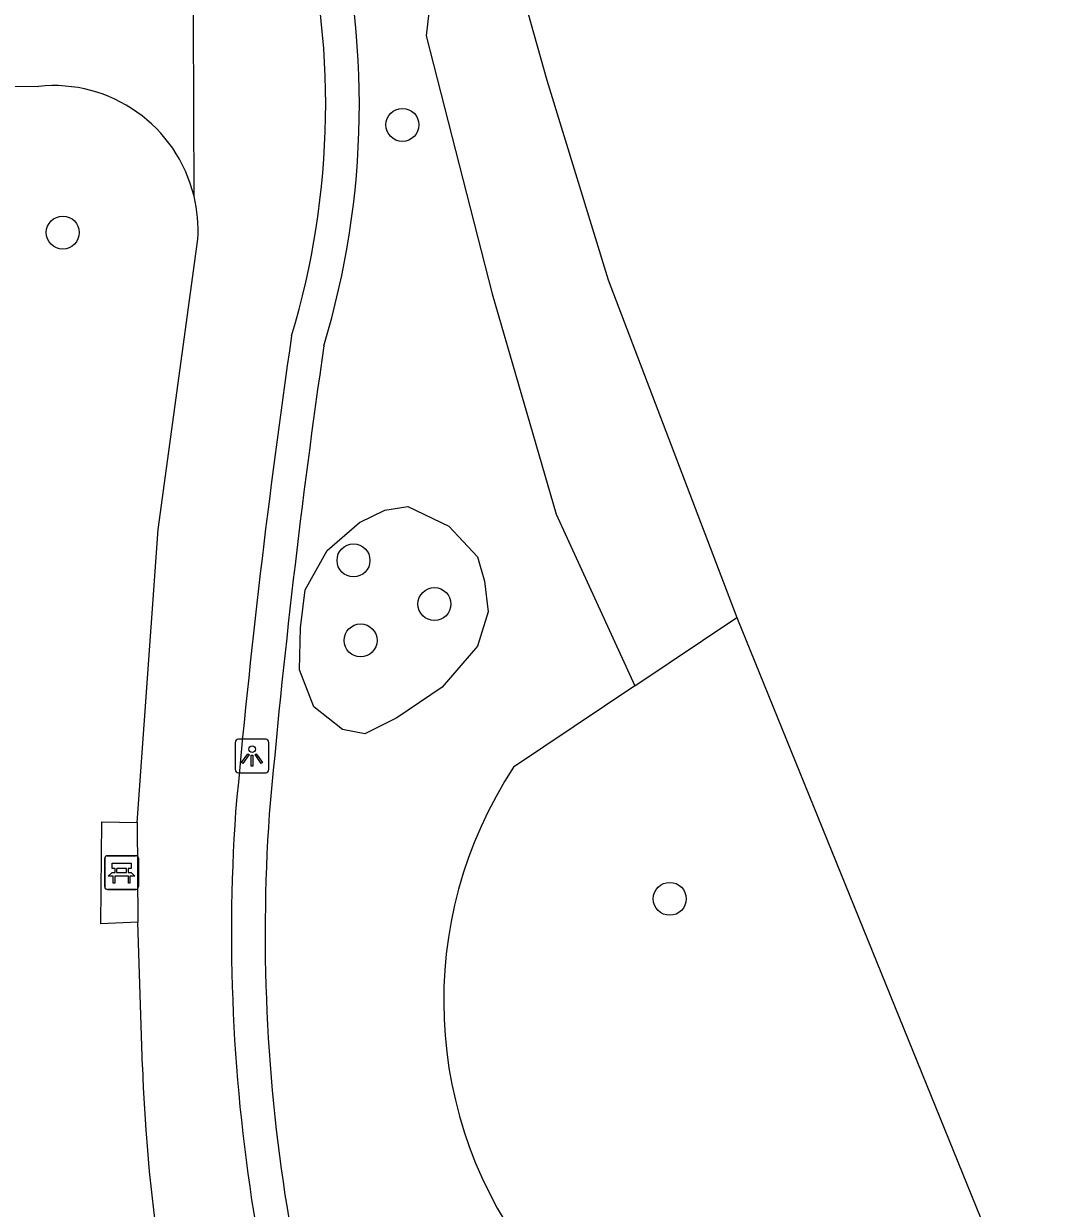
# Model space of a CAD drawing. Extents: x 160664 to 161506, y 382245 to 383288.
# Drawn here: x 161338.82 to 161369.48, y 382482.25 to 382517.39 of the extents above; entities that cross this region are included whole.
import ezdxf

# ---------------------------------------------------------------- set-up
doc = ezdxf.new("R2010")
doc.units = 0
for name, color, linetype in [('IMGEO_Bank', 7, 'Continuous'), ('IMGEO_Boom', 7, 'Continuous'), ('IMGEO_Groenvoorziening', 7, 'Continuous'), ('IMGEO_Lichtpunt', 7, 'Continuous'), ('IMGEO_Voetpad_gesloten', 7, 'Continuous'), ('IMGEO_Waterloop', 7, 'Continuous')]:
    doc.layers.add(name, color=color, linetype=linetype)

msp = doc.modelspace()

# ---------------------------------------------------------------- linework, layer by layer
at = {"layer": 'IMGEO_Bank'}
for p, q in [((161341.22, 382491.782), (161341.22, 382492.623)), ((161341.22, 382492.623), (161341.22, 382491.782)), ((161341.295, 382492.707), (161342.136, 382492.707)), ((161342.136, 382492.707), (161341.295, 382492.707)), ((161342.22, 382492.632), (161342.22, 382491.791)), ((161342.22, 382491.791), (161342.22, 382492.632)), ((161341.529, 382492.213), (161341.529, 382492.319)), ((161341.573, 382492.319), (161341.573, 382492.213)), ((161341.861, 382492.325), (161341.579, 382492.325)), ((161341.579, 382492.207), (161341.861, 382492.207)), ((161341.867, 382492.213), (161341.867, 382492.319)), ((161341.911, 382492.319), (161341.911, 382492.213)), ((161341.917, 382492.105), (161341.524, 382492.105)), ((161342.145, 382491.707), (161341.304, 382491.707)), ((161341.304, 382491.707), (161342.145, 382491.707))]:
    msp.add_line(p, q, dxfattribs=at)
for points in [[(161341.467, 382492.105), (161341.325, 382492.105), (161341.437, 382492.207), (161341.523, 382492.207)], [(161341.523, 382492.325), (161341.437, 382492.325), (161341.437, 382492.486), (161342, 382492.486), (161342, 382492.325), (161341.917, 382492.325)], [(161341.917, 382492.207), (161342, 382492.207), (161342.112, 382492.105), (161341.973, 382492.105)], [(161341.517, 382492.098), (161341.517, 382491.891), (161341.474, 382491.891), (161341.474, 382492.098)], [(161341.967, 382492.098), (161341.967, 382491.891), (161341.923, 382491.891), (161341.923, 382492.098)]]:
    msp.add_lwpolyline(points, dxfattribs=at)
for centre, radius, start, end in [((161341.298, 382492.629), 0.0779, 92.4484, 184.2845), ((161341.298, 382492.629), 0.0779, 92.4484, 184.2845), ((161342.142, 382492.629), 0.0779, 2.4484, 94.2845), ((161342.142, 382492.629), 0.0779, 2.4484, 94.2845), ((161341.522, 382492.318), 0.00671, 2.8957, 87.1043), ((161341.522, 382492.214), 0.00671, 272.8957, 357.1043), ((161341.579, 382492.318), 0.00671, 92.8957, 177.1043), ((161341.579, 382492.214), 0.00671, 182.8957, 267.1043), ((161341.861, 382492.318), 0.00671, 2.8957, 87.1043), ((161341.861, 382492.214), 0.00671, 272.8957, 357.1043), ((161341.918, 382492.318), 0.00671, 92.8957, 177.1043), ((161341.918, 382492.214), 0.00671, 182.8957, 267.1043), ((161341.467, 382492.098), 0.00671, 2.8957, 87.1043), ((161341.524, 382492.098), 0.00671, 92.8957, 177.1043), ((161341.916, 382492.098), 0.00671, 2.8957, 87.1043), ((161341.973, 382492.098), 0.00671, 92.8957, 177.1043), ((161341.298, 382491.785), 0.0779, 182.4484, 274.2845), ((161341.298, 382491.785), 0.0779, 182.4484, 274.2845), ((161342.142, 382491.785), 0.0779, 272.4484, 4.2845), ((161342.142, 382491.785), 0.0779, 272.4484, 4.2845)]:
    msp.add_arc(centre, radius, start, end, dxfattribs=at)
at = {"layer": 'IMGEO_Boom'}
for centre in [(161350.051, 382514.384), (161339.976, 382511.19), (161348.601, 382501.468), (161351.002, 382500.173), (161348.813, 382499.094), (161357.984, 382491.429)]:
    msp.add_circle(centre, 0.489, dxfattribs=at)
at = {"layer": 'IMGEO_Groenvoorziening'}
for points in [[(161353.185, 382519.79), (161350.925, 382518.503), (161350.757, 382517.023), (161352.712, 382509.369), (161353.494, 382506.687), (161354.612, 382502.833), (161356.943, 382497.744)], [(161351.427, 382502.483), (161352.279, 382501.576), (161352.489, 382500.849), (161352.601, 382499.942), (161352.279, 382498.922), (161351.232, 382497.707), (161349.891, 382496.799), (161348.941, 382496.324), (161348.271, 382496.45), (161347.419, 382497.12), (161347, 382498.224), (161347.028, 382499.467), (161347.168, 382500.598), (161347.824, 382501.757), (161348.774, 382502.595), (161349.528, 382502.958), (161350.212, 382503.07), (161351.427, 382502.483)], [(161356.943, 382497.744), (161359.972, 382499.776)], [(161356.943, 382497.744), (161353.352, 382495.334)]]:
    msp.add_lwpolyline(points, dxfattribs=at)
for centre, radius, start, end in [((161323.995, 382514.981), 24.78, 343.2353, 14.9181), ((161593.215, 382472.168), 248.07, 171.7339, 174.96511), ((161363.926, 382488.394), 12.649, 146.7214, 218.1458), ((161397.259, 382490.398), 51.28, 176.0404, 203.9506)]:
    msp.add_arc(centre, radius, start, end, dxfattribs=at)
at = {"layer": 'IMGEO_Lichtpunt'}
for p, q in [((161345.093, 382496.069), (161345.093, 382495.262)), ((161345.093, 382496.069), (161345.093, 382495.262)), ((161345.995, 382496.164), (161345.187, 382496.164)), ((161345.995, 382496.164), (161345.187, 382496.164)), ((161346.089, 382495.262), (161346.089, 382496.069)), ((161346.089, 382495.262), (161346.089, 382496.069)), ((161345.187, 382495.168), (161345.995, 382495.168)), ((161345.187, 382495.168), (161345.995, 382495.168))]:
    msp.add_line(p, q, dxfattribs=at)
for points in [[(161345.467, 382495.733), (161345.506, 382495.705), (161345.318, 382495.443), (161345.28, 382495.47), (161345.467, 382495.733)], [(161345.679, 382495.705), (161345.717, 382495.732), (161345.904, 382495.47), (161345.865, 382495.442), (161345.679, 382495.705)], [(161345.569, 382495.685), (161345.616, 382495.685), (161345.616, 382495.363), (161345.569, 382495.363), (161345.569, 382495.685)]]:
    msp.add_lwpolyline(points, dxfattribs=at)
msp.add_circle((161345.592, 382495.867), 0.0994, dxfattribs=at)
for centre, start, end in [((161345.187, 382496.069), 90, 180), ((161345.187, 382496.069), 90, 180), ((161345.995, 382496.069), 0, 90), ((161345.995, 382496.069), 0, 90), ((161345.187, 382495.262), 180, 270), ((161345.187, 382495.262), 180, 270), ((161345.995, 382495.262), 270, 0), ((161345.995, 382495.262), 270, 360)]:
    msp.add_arc(centre, 0.0946, start, end, dxfattribs=at)
at = {"layer": 'IMGEO_Voetpad_gesloten'}
for points in [[(161343.87, 382512.266), (161343.841, 382520.109)], [(161318.11, 382515.937), (161322.61, 382515.828), (161327.974, 382515.697), (161331.387, 382515.614), (161339.251, 382515.527)], [(161342.184, 382493.692), (161342.808, 382502.383), (161343.981, 382510.992)], [(161342.203, 382490.732), (161341.106, 382490.692), (161341.135, 382493.712), (161342.184, 382493.692)], [(161342.184, 382493.692), (161342.203, 382490.732)], [(161342.341, 382486.443), (161342.203, 382490.732)]]:
    msp.add_lwpolyline(points, dxfattribs=at)
for centre, radius, start, end in [((161324.007, 382514.981), 23.768, 343.2279, 14.9273), ((161339.7, 382511.261), 4.289, 13.546, 96.0101), ((161339.677, 382511.259), 4.312, 356.4525, 13.5064), ((161597.301, 382471.501), 253.199, 171.68392, 174.90017), ((161397.265, 382490.4), 52.286, 176.0426, 203.9497), ((161390.042, 382487.952), 47.725, 181.8114, 205.6188)]:
    msp.add_arc(centre, radius, start, end, dxfattribs=at)
at = {"layer": 'IMGEO_Waterloop'}
for points in [[(161353.185, 382519.79), (161354.335, 382515.713), (161356.157, 382509.786), (161359.972, 382499.776)], [(161359.972, 382499.776), (161369.483, 382476.376)]]:
    msp.add_lwpolyline(points, dxfattribs=at)

doc.saveas('drawing.dxf')
